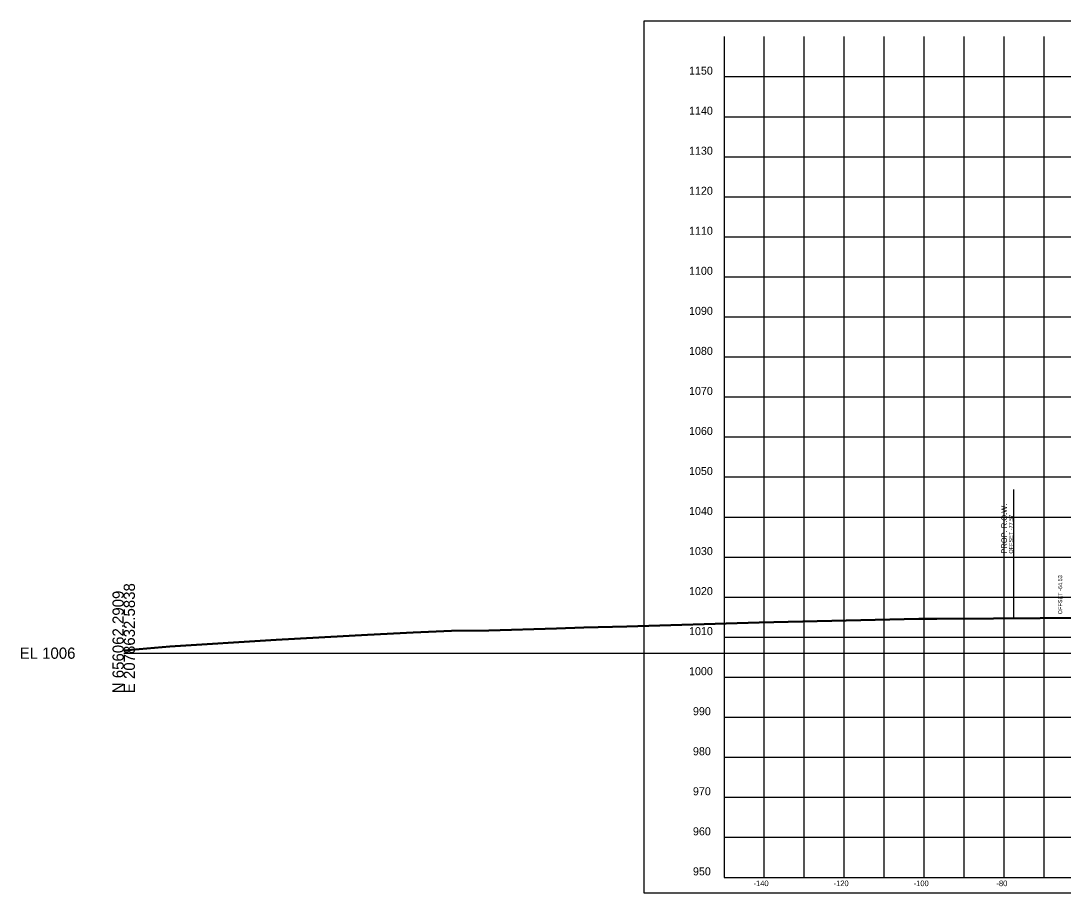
# Model space of a CAD drawing. Extents: x 1131015 to 1136271, y 133453 to 174329.
# Drawn here: x 1131014.8 to 1131275.2, y 156607.7 to 156825.6 of the extents above; entities that cross this region are included whole.
import ezdxf

# ---------------------------------------------------------------- set-up
doc = ezdxf.new("R2010")
doc.units = 0
for name, color, linetype in [('DESIGN - ROW - Right-of-Way and Easement Labels', 7, 'Continuous'), ('DESIGN - ROW - Right-of-Way Linework', 7, 'Continuous'), ('DESIGN - SHEET - Corner Text', 7, 'Continuous'), ('DESIGN - SHEET - Light Grid', 7, 'Continuous'), ('DESIGN - SHEET - Linework', 7, 'Continuous'), ('DESIGN - SHEET - Plot Shape', 7, 'Continuous'), ('DESIGN - TYPICAL - Slope Tie Text', 7, 'Continuous'), ('SURVEY - GROUND - Bottom of Topsoil Layer', 7, 'Continuous'), ('SURVEY - GROUND - Top of Ground', 7, 'Continuous')]:
    doc.layers.add(name, color=color, linetype=linetype)

msp = doc.modelspace()

# ---------------------------------------------------------------- linework, layer by layer
at = {"layer": 'DESIGN - ROW - Right-of-Way Linework'}
msp.add_line((1131262.88, 156676.52), (1131262.88, 156708.52), dxfattribs=at)
at = {"layer": 'DESIGN - SHEET - Light Grid'}
msp.add_line((1131040.46, 156667.66), (1131340.46, 156667.66), dxfattribs=at)
at = {"layer": 'DESIGN - SHEET - Linework'}
for p, q in [((1131200.46, 156611.66), (1131200.46, 156821.66)), ((1131210.46, 156611.66), (1131210.46, 156821.66)), ((1131220.46, 156611.66), (1131220.46, 156821.66)), ((1131230.46, 156611.66), (1131230.46, 156821.66)), ((1131240.46, 156611.66), (1131240.46, 156821.66)), ((1131250.46, 156611.66), (1131250.46, 156821.66)), ((1131260.46, 156611.66), (1131260.46, 156821.66)), ((1131270.46, 156611.66), (1131270.46, 156821.66)), ((1131190.46, 156811.66), (1131490.46, 156811.66)), ((1131190.46, 156801.66), (1131490.46, 156801.66)), ((1131190.46, 156791.66), (1131490.46, 156791.66)), ((1131190.46, 156781.66), (1131490.46, 156781.66)), ((1131190.46, 156771.66), (1131490.46, 156771.66)), ((1131190.46, 156761.66), (1131490.46, 156761.66)), ((1131190.46, 156751.66), (1131490.46, 156751.66)), ((1131190.46, 156741.66), (1131490.46, 156741.66)), ((1131190.46, 156731.66), (1131490.46, 156731.66)), ((1131190.46, 156721.66), (1131490.46, 156721.66)), ((1131190.46, 156711.66), (1131490.46, 156711.66)), ((1131190.46, 156701.66), (1131490.46, 156701.66)), ((1131190.46, 156691.66), (1131490.46, 156691.66)), ((1131190.46, 156681.66), (1131490.46, 156681.66)), ((1131190.46, 156671.66), (1131490.46, 156671.66)), ((1131190.46, 156661.66), (1131490.46, 156661.66)), ((1131190.46, 156651.66), (1131490.46, 156651.66)), ((1131190.46, 156641.66), (1131490.46, 156641.66)), ((1131190.46, 156631.66), (1131490.46, 156631.66)), ((1131190.46, 156621.66), (1131490.46, 156621.66))]:
    msp.add_line(p, q, dxfattribs=at)
msp.add_lwpolyline([(1131190.46, 156821.66), (1131190.46, 156611.66), (1131490.46, 156611.66), (1131490.46, 156821.66)], dxfattribs=at)
at = {"layer": 'DESIGN - SHEET - Plot Shape'}
msp.add_lwpolyline([(1131170.46, 156825.6), (1131510.46, 156825.6), (1131510.46, 156607.72), (1131170.46, 156607.72)], close=True, dxfattribs=at)
at = {"layer": 'SURVEY - GROUND - Bottom of Topsoil Layer'}
for p, q in [((1131166.18, 156674.25), (1131199.19, 156675.27)), ((1131199.19, 156675.27), (1131239.15, 156676.13)), ((1131239.15, 156676.13), (1131241.7, 156676.13)), ((1131241.7, 156676.13), (1131243.59, 156676.16)), ((1131243.59, 156676.16), (1131257.74, 156676.23)), ((1131257.74, 156676.23), (1131288.93, 156676.49)), ((1131101.36, 156672.16), (1131112.74, 156672.76)), ((1131112.74, 156672.76), (1131122.36, 156673.12)), ((1131122.36, 156673.12), (1131131.69, 156673.24)), ((1131131.69, 156673.24), (1131148.57, 156673.7)), ((1131148.57, 156673.7), (1131155.42, 156674)), ((1131155.42, 156674), (1131166.18, 156674.25)), ((1131052.01, 156669.23), (1131078.55, 156670.94)), ((1131078.55, 156670.94), (1131101.36, 156672.16)), ((1131040.46, 156668.23), (1131052.01, 156669.23))]:
    msp.add_line(p, q, dxfattribs=at)
at = {"layer": 'SURVEY - GROUND - Top of Ground'}
for p, q in [((1131166.18, 156674.5), (1131199.19, 156675.52)), ((1131199.19, 156675.52), (1131239.15, 156676.38)), ((1131239.15, 156676.38), (1131241.7, 156676.38)), ((1131241.7, 156676.38), (1131243.59, 156676.41)), ((1131243.59, 156676.41), (1131257.74, 156676.48)), ((1131257.74, 156676.48), (1131288.93, 156676.74)), ((1131078.55, 156671.19), (1131101.36, 156672.41)), ((1131101.36, 156672.41), (1131112.74, 156673.01)), ((1131112.74, 156673.01), (1131122.36, 156673.37)), ((1131122.36, 156673.37), (1131131.69, 156673.49)), ((1131131.69, 156673.49), (1131148.57, 156673.95)), ((1131148.57, 156673.95), (1131155.42, 156674.25)), ((1131155.42, 156674.25), (1131166.18, 156674.5)), ((1131052.01, 156669.48), (1131078.55, 156671.19)), ((1131040.46, 156668.48), (1131052.01, 156669.48))]:
    msp.add_line(p, q, dxfattribs=at)

# ---------------------------------------------------------------- texts
at = {"layer": 'DESIGN - ROW - Right-of-Way and Easement Labels'}
for s, height, p in [('PROP. R.O.W.', 1.4, (1131261.13, 156692.52)), ('OFFSET -77.57', 1, (1131262.63, 156692.52))]:
    msp.add_text(s, height=height, rotation=90, dxfattribs=at).set_placement(p)
at = {"layer": 'DESIGN - SHEET - Corner Text'}
for s, height, p in [('1150', 2, (1131181.7, 156812.16)), ('1140', 2, (1131181.7, 156802.16)), ('1130', 2, (1131181.7, 156792.16)), ('1120', 2, (1131181.7, 156782.16)), ('1110', 2, (1131181.7, 156772.16)), ('1100', 2, (1131181.7, 156762.16)), ('1090', 2, (1131181.7, 156752.16)), ('1080', 2, (1131181.7, 156742.16)), ('1070', 2, (1131181.7, 156732.16)), ('1060', 2, (1131181.7, 156722.16)), ('1050', 2, (1131181.7, 156712.16)), ('1040', 2, (1131181.7, 156702.16)), ('1030', 2, (1131181.7, 156692.16)), ('1020', 2, (1131181.7, 156682.16)), ('1010', 2, (1131181.7, 156672.16)), ('1000', 2, (1131181.7, 156662.16)), ('990', 2, (1131182.68, 156652.16)), ('980', 2, (1131182.68, 156642.16)), ('970', 2, (1131182.68, 156632.16)), ('960', 2, (1131182.68, 156622.16)), ('950', 2, (1131182.68, 156612.16)), ('-140', 1.4, (1131197.83, 156609.46)), ('-120', 1.4, (1131217.83, 156609.46)), ('-100', 1.4, (1131237.83, 156609.46)), ('-80', 1.4, (1131258.51, 156609.46))]:
    msp.add_text(s, height=height, dxfattribs=at).set_placement(p)
at = {"layer": 'DESIGN - SHEET - Light Grid'}
for s, p in [('N 656062.2909', (1131040.46, 156657.66)), ('E 2078632.5838', (1131043.26, 156657.66))]:
    msp.add_text(s, height=2.8, rotation=90, dxfattribs=at).set_placement(p)
msp.add_text('EL 1006', height=2.8, dxfattribs=at).set_placement((1131014.46, 156666.26))
at = {"layer": 'DESIGN - TYPICAL - Slope Tie Text'}
msp.add_text('OFFSET -64.53', height=1, rotation=90, dxfattribs=at).set_placement((1131274.93, 156677.38))

doc.saveas('drawing.dxf')
